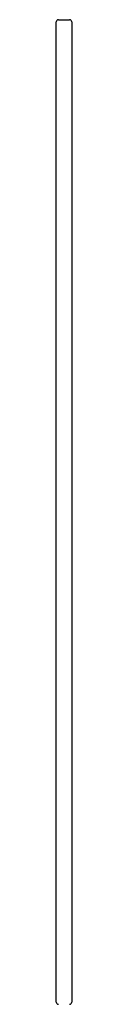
# Model space of a CAD drawing. Header units: metres. Extents: x 15.7 to 54.8, y -39.7 to 1.1.
# Tile 400 of 500: x 37.7453 to 37.7593, y -9.7658 to -8.8778. Entities that reach past the tile are written whole.
import ezdxf

# ---------------------------------------------------------------- set-up
doc = ezdxf.new("R2010")
doc.units = ezdxf.units.M
doc.header["$MEASUREMENT"] = 0
doc.layers.add('2D', color=252, linetype='Continuous')

# ---------------------------------------------------------------- blocks, each defined once
blk = doc.blocks.new('2D_QYOS_600')
for p, q in [((2.42604, -0.967), (2.42604, -0.083)), ((2.42804, -0.081), (2.43804, -0.081)), ((2.44004, -0.083), (2.44004, -0.967))]:
    blk.add_line(p, q)
for centre, start, end in [((2.42804, -0.083), 90, 180), ((2.43804, -0.083), 0, 90), ((2.42804, -0.967), 180, 270), ((2.43804, -0.967), 270, 360)]:
    blk.add_arc(centre, 0.002, start, end)

msp = doc.modelspace()

# ---------------------------------------------------------------- block references
at = {"layer": '2D'}
msp.add_blockref('2D_QYOS_600', (35.31925, -8.79677), dxfattribs=at)

doc.saveas('drawing.dxf')
